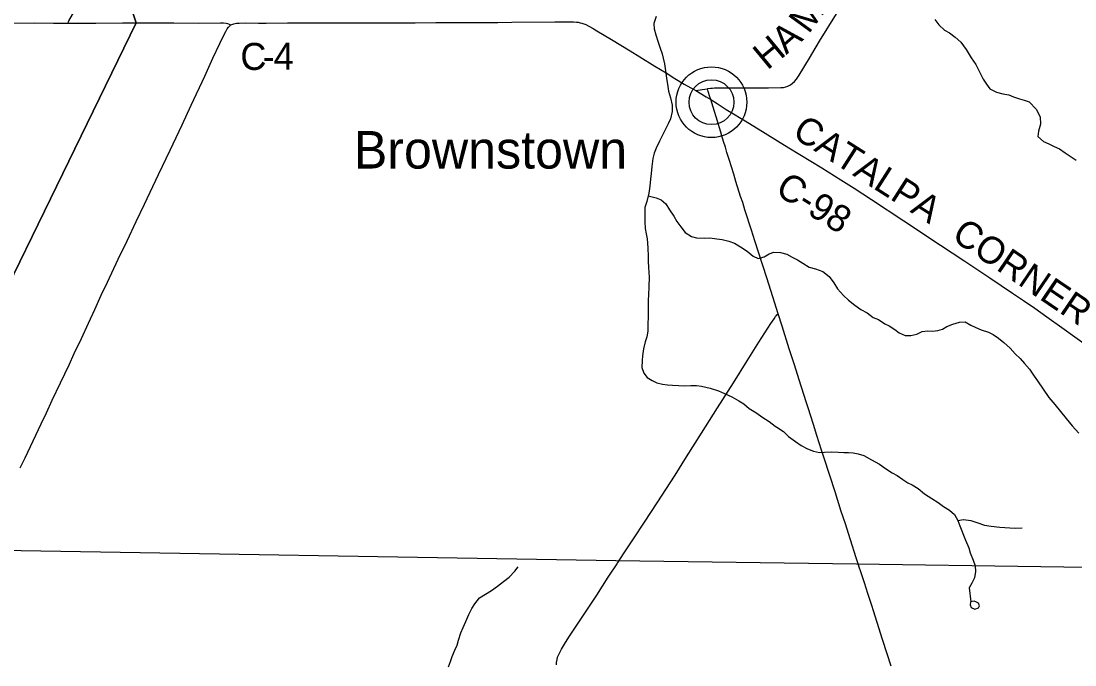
# Model space of a CAD drawing. Extents: x 1451455 to 1749751, y 218250 to 574981.
# Drawn here: x 1579778 to 1591490, y 349860 to 357020 of the extents above; entities that cross this region are included whole.
import ezdxf

# ---------------------------------------------------------------- set-up
doc = ezdxf.new("R2010")
doc.units = 0
for name, color, linetype in [('GM_X_County_Road', 7, 'Continuous'), ('GM_X_County_Road_Text', 7, 'Continuous'), ('GM_X_Minor_Lake', 7, 'Continuous'), ('GM_X_Minor_River', 7, 'Continuous'), ('GM_X_Township', 7, 'Continuous'), ('GM_X_Township_Road', 7, 'Continuous'), ('GM_X_Unincorporated', 7, 'Continuous'), ('GM_X_Unincorporated_Location', 7, 'Continuous'), ('GM_X_Unincorporated_Text', 7, 'Continuous')]:
    doc.layers.add(name, color=color, linetype=linetype)

msp = doc.modelspace()

# ---------------------------------------------------------------- linework, layer by layer
at = {"layer": 'GM_X_County_Road'}
for points in [[(1587406, 356268), (1587411, 356269), (1587439, 356273), (1587462, 356275), (1587485, 356277), (1587506, 356278), (1587527, 356279), (1587623, 356279), (1587859, 356278), (1587947, 356278), (1588085, 356279), (1588220, 356281), (1588253, 356283), (1588279, 356288), (1588301, 356297), (1588328, 356311), (1588353, 356328), (1588375, 356348), (1588397, 356373), (1588427, 356417), (1588541, 356609), (1588652, 356795), (1588842, 357101)], [(1579473, 356997), (1579929, 356999), (1580139, 356998), (1580267, 356998), (1580301, 356998)], [(1580301, 356998), (1580431, 356998), (1580609, 356997), (1580907, 356999), (1581059, 356999)], [(1581059, 356999), (1581150, 356999), (1581475, 356999), (1581747, 356998), (1581993, 357000), (1582026, 356999), (1582058, 356995), (1582074, 356992), (1582091, 356986), (1582111, 356977)], [(1582111, 356977), (1582143, 356989), (1582172, 356995), (1582203, 356997), (1582268, 356999), (1582416, 356998), (1582501, 356998), (1582738, 356999), (1583200, 356999), (1583364, 356999), (1583739, 357000), (1583906, 357001), (1584159, 357002), (1584388, 357004), (1584664, 357005), (1585077, 357005), (1585232, 357007), (1585711, 357010), (1585868, 357012), (1585917, 357010), (1585949, 357008), (1585971, 357006), (1585992, 357002), (1586011, 356997), (1586033, 356990), (1586053, 356981), (1586088, 356964), (1586136, 356936), (1586176, 356913), (1586339, 356814), (1586547, 356690), (1586653, 356624), (1586821, 356520), (1586946, 356443), (1587044, 356382), (1587148, 356319), (1587220, 356278), (1587277, 356247)], [(1579769, 352053), (1579822, 352162), (1580002, 352541), (1580059, 352663), (1580124, 352803), (1580217, 352999), (1580312, 353197), (1580370, 353322), (1580448, 353492), (1580526, 353662), (1580597, 353813), (1580669, 353971), (1580737, 354117), (1580858, 354372), (1580956, 354576), (1581059, 354792), (1581150, 354985), (1581304, 355312), (1581434, 355584), (1581567, 355866), (1581668, 356083), (1581819, 356407), (1581911, 356607), (1581987, 356771), (1582028, 356857), (1582053, 356903), (1582070, 356932), (1582084, 356951), (1582099, 356967), (1582111, 356977)], [(1587277, 356247), (1587348, 356258), (1587406, 356268)], [(1587277, 356247), (1587391, 356178), (1587443, 356146)], [(1587443, 356146), (1587434, 356176), (1587415, 356237), (1587406, 356268)], [(1588193, 353764), (1588133, 353952), (1588065, 354163), (1588021, 354301), (1587977, 354438), (1587933, 354576), (1587895, 354695), (1587823, 354922), (1587798, 355001), (1587775, 355071), (1587723, 355236), (1587698, 355318), (1587647, 355480), (1587623, 355559), (1587605, 355618), (1587586, 355679), (1587566, 355745), (1587554, 355784), (1587539, 355832), (1587516, 355907), (1587470, 356061), (1587443, 356146)], [(1587443, 356146), (1587514, 356103), (1587616, 356038), (1587713, 355977), (1587761, 355947), (1587826, 355909), (1588049, 355772), (1588183, 355689), (1588309, 355612), (1588676, 355388), (1588890, 355254), (1589037, 355162), (1589230, 355036), (1589587, 354798), (1589741, 354697), (1589856, 354621), (1590266, 354349), (1590544, 354163), (1590798, 353994), (1590917, 353913), (1591045, 353826), (1591179, 353732), (1591344, 353613), (1591488, 353510), (1591659, 353388)], [(1586407, 350993), (1586481, 351107), (1586584, 351263), (1586708, 351449), (1586848, 351663), (1587046, 351972), (1587173, 352175), (1587340, 352438), (1587519, 352721), (1587694, 352999), (1587846, 353240), (1587976, 353449), (1588109, 353656), (1588146, 353710), (1588163, 353736), (1588170, 353744), (1588178, 353752), (1588193, 353764)], [(1589087, 350964), (1589059, 351051), (1588995, 351252), (1588972, 351323), (1588939, 351428), (1588894, 351567), (1588825, 351785), (1588766, 351967), (1588700, 352172), (1588675, 352248), (1588622, 352410), (1588584, 352533), (1588555, 352627), (1588526, 352718), (1588501, 352798), (1588485, 352847), (1588449, 352960), (1588407, 353091), (1588373, 353196), (1588316, 353376), (1588237, 353626), (1588193, 353764)], [(1585727, 349860), (1585729, 349889), (1585735, 349919), (1585741, 349945), (1585750, 349970), (1585764, 350000), (1585783, 350035), (1585818, 350091), (1585867, 350168), (1586000, 350371), (1586175, 350637), (1586304, 350835), (1586401, 350983), (1586407, 350993)], [(1589449, 349848), (1589405, 349983), (1589353, 350144), (1589293, 350334), (1589252, 350461), (1589232, 350522), (1589189, 350655), (1589150, 350775), (1589113, 350885), (1589088, 350960), (1589087, 350964)]]:
    msp.add_lwpolyline(points, dxfattribs=at)
at = {"layer": 'GM_X_Minor_Lake'}
for points in [[(1590325, 350527), (1590336, 350499), (1590378, 350480), (1590420, 350494), (1590430, 350519), (1590419, 350548), (1590395, 350560), (1590369, 350569), (1590349, 350567)], [(1590349, 350567), (1590335, 350563), (1590329, 350558), (1590325, 350527)]]:
    msp.add_lwpolyline(points, dxfattribs=at)
at = {"layer": 'GM_X_Minor_River'}
for points in [[(1586838, 357070), (1586809, 356994), (1586814, 356934), (1586833, 356866), (1586860, 356787), (1586881, 356719), (1586902, 356656), (1586914, 356606), (1586927, 356546), (1586936, 356491), (1586943, 356441), (1586950, 356385), (1586965, 356291), (1586974, 356240), (1586995, 356168), (1587014, 356085), (1587015, 356015), (1586994, 355931), (1586969, 355876), (1586936, 355810), (1586905, 355750), (1586872, 355683), (1586837, 355607), (1586813, 355551), (1586798, 355491), (1586788, 355403), (1586781, 355325), (1586775, 355263), (1586767, 355185), (1586754, 355105), (1586731, 355013), (1586712, 354946), (1586709, 354841), (1586712, 354787), (1586715, 354715), (1586724, 354653), (1586735, 354598)], [(1589934, 357036), (1589979, 356977), (1590042, 356918), (1590097, 356889), (1590159, 356840), (1590222, 356787), (1590280, 356704), (1590337, 356611), (1590388, 356538), (1590431, 356455), (1590471, 356374), (1590508, 356318), (1590544, 356265), (1590617, 356228), (1590689, 356211), (1590756, 356198), (1590808, 356179), (1590874, 356156), (1590927, 356141), (1590983, 356120), (1591060, 356040), (1591102, 355956), (1591109, 355873), (1591084, 355794), (1591079, 355736), (1591140, 355680), (1591200, 355655), (1591259, 355626), (1591317, 355599), (1591380, 355556), (1591437, 355517), (1591505, 355474)], [(1586747, 355075), (1586835, 355054), (1586893, 355033), (1586944, 354986), (1586985, 354921), (1587034, 354851), (1587067, 354790), (1587112, 354731), (1587160, 354670), (1587229, 354625), (1587283, 354610), (1587370, 354607), (1587432, 354610), (1587512, 354599), (1587568, 354590), (1587642, 354571), (1587705, 354550), (1587772, 354511), (1587846, 354462), (1587915, 354405), (1587970, 354380), (1588035, 354399), (1588091, 354432), (1588145, 354451), (1588219, 354448), (1588287, 354427), (1588348, 354394), (1588408, 354365), (1588465, 354326), (1588538, 354283), (1588606, 354266), (1588689, 354237), (1588760, 354179), (1588811, 354111), (1588850, 354044), (1588919, 353967), (1588974, 353918), (1589045, 353860), (1589111, 353813), (1589180, 353774), (1589247, 353723), (1589307, 353700), (1589376, 353655), (1589427, 353630), (1589487, 353589), (1589538, 353552), (1589604, 353525), (1589665, 353524), (1589732, 353539), (1589794, 353568), (1589854, 353574), (1589908, 353573), (1589968, 353578), (1590018, 353593), (1590068, 353622), (1590135, 353649), (1590207, 353670), (1590269, 353675), (1590332, 353640), (1590388, 353611), (1590449, 353588), (1590529, 353559), (1590580, 353534), (1590639, 353495), (1590701, 353444), (1590772, 353381), (1590827, 353320), (1590882, 353267), (1590931, 353212), (1590984, 353149), (1591037, 353072), (1591074, 353019), (1591138, 352926), (1591201, 352835), (1591266, 352756), (1591328, 352679), (1591391, 352602), (1591458, 352518), (1591534, 352437)], [(1586735, 354598), (1586744, 354500), (1586748, 354402), (1586747, 354346), (1586750, 354284), (1586756, 354225), (1586757, 354171), (1586755, 354063), (1586750, 353977), (1586747, 353917), (1586748, 353809), (1586744, 353570), (1586731, 353510), (1586715, 353454), (1586697, 353376), (1586686, 353298), (1586680, 353244), (1586678, 353166), (1586698, 353106), (1586735, 353055), (1586790, 353024), (1586842, 352999), (1586905, 352982), (1586961, 352974), (1587019, 352971), (1587085, 352968), (1587147, 352965), (1587221, 352968), (1587285, 352967), (1587341, 352960), (1587438, 352938), (1587528, 352909), (1587597, 352878), (1587678, 352843), (1587754, 352797), (1587809, 352762), (1587870, 352713), (1587944, 352666), (1588021, 352613), (1588092, 352566), (1588157, 352515), (1588177, 352506), (1588250, 352455), (1588307, 352402), (1588384, 352343), (1588446, 352302), (1588517, 352263), (1588584, 352236), (1588652, 352223), (1588708, 352226), (1588782, 352231), (1588858, 352225), (1588920, 352223), (1588972, 352222), (1589025, 352219), (1589081, 352208), (1589143, 352189), (1589230, 352142), (1589319, 352092), (1589386, 352045), (1589460, 351998), (1589515, 351965), (1589578, 351922), (1589632, 351887), (1589683, 351862), (1589747, 351821), (1589820, 351764), (1589901, 351712), (1589970, 351665), (1590031, 351622), (1590098, 351583), (1590152, 351534), (1590189, 351465), (1590210, 351407), (1590275, 351246), (1590310, 351161), (1590327, 351106), (1590360, 351024), (1590383, 350963), (1590384, 350901), (1590375, 350827), (1590346, 350769), (1590315, 350718), (1590335, 350563)], [(1590188, 351466), (1590253, 351479), (1590332, 351465), (1590412, 351440), (1590485, 351413), (1590561, 351404), (1590657, 351392), (1590711, 351389), (1590768, 351384), (1590826, 351381), (1590902, 351384)], [(1584528, 349840), (1584551, 349900), (1584570, 349954), (1584599, 350023), (1584624, 350081), (1584641, 350137), (1584666, 350219), (1584691, 350277), (1584720, 350344), (1584755, 350420), (1584788, 350486), (1584820, 350539), (1584871, 350605), (1584940, 350648), (1585006, 350687), (1585073, 350736), (1585140, 350787), (1585202, 350837), (1585265, 350902), (1585304, 350953)]]:
    msp.add_lwpolyline(points, dxfattribs=at)
at = {"layer": 'GM_X_Township'}
for points in [[(1578869, 364120), (1580333, 359498), (1580793, 357791), (1581059, 356999), (1578606, 351966)], [(1578606, 351966), (1581059, 356999), (1580793, 357791), (1580333, 359498), (1578869, 364120)], [(1605120, 345606), (1605455, 350781), (1603272, 350763), (1598608, 350849), (1593160, 350921), (1589064, 350981), (1586389, 351019), (1579334, 351137), (1578283, 351155), (1577479, 348702)], [(1593160, 350921), (1589064, 350981), (1586389, 351019), (1579334, 351137)]]:
    msp.add_lwpolyline(points, dxfattribs=at)
at = {"layer": 'GM_X_Township_Road'}
msp.add_lwpolyline([(1580301, 356998), (1580304, 357010), (1580309, 357024), (1580375, 357136), (1580460, 357269), (1580513, 357352), (1580538, 357391), (1580645, 357560), (1580726, 357687), (1580810, 357818)], dxfattribs=at)
at = {"layer": 'GM_X_Unincorporated'}
for radius in [393, 249]:
    msp.add_circle((1587451, 356118), radius, dxfattribs=at)
at = {"layer": 'GM_X_Unincorporated_Location'}
msp.add_line((1587451, 356118), (1587451, 356118), dxfattribs=at)

# ---------------------------------------------------------------- texts
at = {"layer": 'GM_X_County_Road_Text'}
for s, rotation, p in [('M', 53.9762, (1588531, 356868)), ('H', 39.557, (1588072, 356467)), ('A', 41.063, (1588282, 356641)), ('C', 0.6479, (1582217, 356475)), ('4', 0, (1582585, 356478)), ('-', 0, (1582462, 356478)), ('CATALPA', 327.4611, (1588334, 355741)), ('C-98', 327.8938, (1588145, 355106)), ('CORNER', 325.8098, (1590106, 354599))]:
    msp.add_text(s, height=300, rotation=rotation, dxfattribs=at).set_placement(p)
at = {"layer": 'GM_X_Unincorporated_Text'}
msp.add_text('Brownstown', height=417, rotation=0, dxfattribs=at).set_placement((1583476, 355380))

doc.saveas('drawing.dxf')
